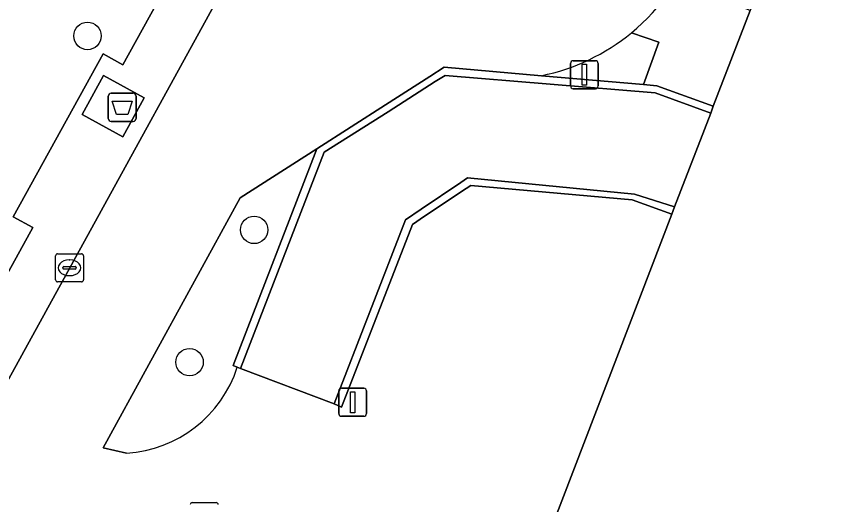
# Model space of a CAD drawing. Extents: x 159960 to 160866, y 382700 to 383354.
# Drawn here: x 160621.07 to 160650.26, y 383220.3 to 383237.71 of the extents above; entities that cross this region are included whole.
import ezdxf

# ---------------------------------------------------------------- set-up
doc = ezdxf.new("R2010")
doc.units = 0
for name, color, linetype in [('IMGEO_Afval_apart_plaats', 7, 'Continuous'), ('IMGEO_Boom', 7, 'Continuous'), ('IMGEO_Grasland_overig', 7, 'Continuous'), ('IMGEO_Groenvoorziening', 7, 'Continuous'), ('IMGEO_Kolk', 7, 'Continuous'), ('IMGEO_Lichtmast', 7, 'Continuous'), ('IMGEO_Muur', 7, 'Continuous'), ('IMGEO_Pand', 7, 'Continuous'), ('IMGEO_Rijbaan_lokaal_open', 7, 'Continuous'), ('IMGEO_Voetpad_gesloten', 7, 'Continuous'), ('IMGEO_Voetpad_open', 7, 'Continuous')]:
    doc.layers.add(name, color=color, linetype=linetype)

msp = doc.modelspace()

# ---------------------------------------------------------------- linework, layer by layer
at = {"layer": 'IMGEO_Afval_apart_plaats'}
for p, q in [((160624.354, 383234.065), (160624.354, 383234.865)), ((160624.354, 383234.865), (160624.354, 383234.065)), ((160624.454, 383234.965), (160625.244, 383234.965)), ((160625.244, 383234.965), (160624.454, 383234.965)), ((160625.344, 383234.865), (160625.344, 383234.065)), ((160625.344, 383234.065), (160625.344, 383234.865)), ((160625.244, 383233.965), (160624.454, 383233.965)), ((160624.454, 383233.965), (160625.244, 383233.965))]:
    msp.add_line(p, q, dxfattribs=at)
msp.add_lwpolyline([(160624.497, 383234.679), (160625.201, 383234.679), (160625.052, 383234.209), (160624.646, 383234.209), (160624.497, 383234.679)], dxfattribs=at)
for centre, start, end in [((160624.454, 383234.865), 90, 180), ((160624.454, 383234.865), 90, 180), ((160625.244, 383234.865), 0, 90), ((160625.244, 383234.865), 360, 90), ((160624.454, 383234.065), 180, 270), ((160624.454, 383234.065), 180, 270), ((160625.244, 383234.065), 270, 0), ((160625.244, 383234.065), 270, 0)]:
    msp.add_arc(centre, 0.1, start, end, dxfattribs=at)
at = {"layer": 'IMGEO_Boom'}
for centre in [(160623.614, 383237.009), (160629.556, 383230.094), (160627.253, 383225.382)]:
    msp.add_circle(centre, 0.489, dxfattribs=at)
at = {"layer": 'IMGEO_Grasland_overig'}
msp.add_lwpolyline([(160628.955, 383225.201), (160628.808, 383225.262), (160631.79, 383232.988), (160629.057, 383231.238), (160624.176, 383222.327), (160625.008, 383222.141)], dxfattribs=at)
msp.add_arc((160624.742, 383226.56), 4.427, 273.4438, 342.127, dxfattribs=at)
at = {"layer": 'IMGEO_Groenvoorziening'}
msp.add_lwpolyline([(160624.169, 383236.368), (160624.87, 383235.982), (160629.685, 383244.702), (160630.363, 383245.93), (160629.205, 383245.96), (160625.192, 383238.356), (160619.123, 383238.824), (160619.733, 383246.815), (160626.077, 383246.374), (160626.106, 383247.001), (160619.064, 383247.49), (160619.035, 383247.17), (160617.021, 383222.827), (160617.463, 383222.906), (160617.719, 383223.031), (160621.666, 383230.179), (160620.966, 383230.566)], close=True, dxfattribs=at)
msp.add_lwpolyline([(160639.8, 383235.593), (160643.441, 383235.277), (160643.984, 383236.791), (160643.01, 383237.121)], dxfattribs=at)
msp.add_arc((160638.341, 383242.794), 7.347, 281.4537, 309.4563, dxfattribs=at)
at = {"layer": 'IMGEO_Kolk'}
for p, q in [((160622.47, 383228.318), (160622.47, 383229.17)), ((160622.545, 383229.244), (160623.397, 383229.244)), ((160623.471, 383229.17), (160623.471, 383228.318)), ((160622.958, 383229.024), (160622.983, 383229.024)), ((160622.729, 383228.738), (160622.729, 383228.75)), ((160623.167, 383228.701), (160622.769, 383228.701)), ((160622.772, 383228.787), (160623.17, 383228.787)), ((160623.213, 383228.75), (160623.213, 383228.738)), ((160622.981, 383228.464), (160622.956, 383228.464)), ((160623.397, 383228.244), (160622.545, 383228.244)), ((160627.348, 383220.376), (160628.2, 383220.376))]:
    msp.add_line(p, q, dxfattribs=at)
for points in [[(160622.47, 383228.318), (160622.47, 383229.17)], [(160622.545, 383229.244), (160623.397, 383229.244)], [(160623.471, 383229.17), (160623.471, 383228.318)], [(160623.397, 383228.244), (160622.545, 383228.244)], [(160627.348, 383220.376), (160628.2, 383220.376)]]:
    msp.add_lwpolyline(points, dxfattribs=at)
for centre, radius, start, end in [((160622.547, 383229.168), 0.0765, 91.552, 178.448), ((160622.547, 383229.168), 0.0765, 91.552, 178.448), ((160623.395, 383229.168), 0.0765, 1.552, 88.448), ((160623.395, 383229.168), 0.0765, 1.552, 88.448), ((160622.769, 383228.747), 0.0403, 85.8775, 175.7526), ((160622.766, 383228.737), 0.0366, 178.938, 274.7102), ((160623.17, 383228.744), 0.043, 264.8664, 352.4533), ((160623.174, 383228.749), 0.0386, 1.7309, 96.639), ((160622.547, 383228.32), 0.0765, 181.552, 268.448), ((160622.547, 383228.32), 0.0765, 181.552, 268.448), ((160623.395, 383228.32), 0.0765, 271.552, 358.448), ((160623.395, 383228.32), 0.0765, 271.552, 358.448), ((160627.35, 383220.3), 0.0765, 91.552, 178.448), ((160627.35, 383220.3), 0.0765, 91.552, 178.448), ((160628.198, 383220.3), 0.0765, 1.552, 88.448), ((160628.198, 383220.3), 0.0765, 1.552, 88.448)]:
    msp.add_arc(centre, radius, start, end, dxfattribs=at)
for centre, major_axis, ratio, start_param, end_param in [((160622.957, 383228.744), (-0.387, 0.002), 0.722429, 4.712389, 7.853982), ((160622.982, 383228.744), (-0.39, 0.002), 0.717154, 1.570796, 4.712389)]:
    msp.add_ellipse(centre, major_axis=major_axis, ratio=ratio, start_param=start_param, end_param=end_param, dxfattribs=at)
at = {"layer": 'IMGEO_Lichtmast'}
for p, q in [((160640.836, 383235.228), (160640.836, 383236.028)), ((160640.836, 383236.028), (160640.836, 383235.228)), ((160640.936, 383236.128), (160641.726, 383236.128)), ((160641.726, 383236.128), (160640.936, 383236.128)), ((160641.826, 383236.028), (160641.826, 383235.228)), ((160641.826, 383235.228), (160641.826, 383236.028)), ((160641.726, 383235.128), (160640.936, 383235.128)), ((160640.936, 383235.128), (160641.726, 383235.128)), ((160632.572, 383223.553), (160632.572, 383224.353)), ((160632.572, 383224.353), (160632.572, 383223.553)), ((160632.672, 383224.453), (160633.462, 383224.453)), ((160633.462, 383224.453), (160632.672, 383224.453)), ((160633.562, 383224.353), (160633.562, 383223.553)), ((160633.562, 383223.553), (160633.562, 383224.353)), ((160633.462, 383223.453), (160632.672, 383223.453)), ((160632.672, 383223.453), (160633.462, 383223.453))]:
    msp.add_line(p, q, dxfattribs=at)
for points in [[(160641.256, 383236.003), (160641.406, 383236.003), (160641.406, 383235.253), (160641.256, 383235.253), (160641.256, 383236.003)], [(160632.992, 383224.328), (160633.142, 383224.328), (160633.142, 383223.578), (160632.992, 383223.578), (160632.992, 383224.328)]]:
    msp.add_lwpolyline(points, dxfattribs=at)
for centre, start, end in [((160640.936, 383236.028), 90, 180), ((160640.936, 383236.028), 90, 180), ((160641.726, 383236.028), 0, 90), ((160641.726, 383236.028), 360, 90), ((160640.936, 383235.228), 180, 270), ((160640.936, 383235.228), 180, 270), ((160641.726, 383235.228), 270, 0), ((160641.726, 383235.228), 270, 0), ((160632.672, 383224.353), 90, 180), ((160632.672, 383224.353), 90, 180), ((160633.462, 383224.353), 0, 90), ((160633.462, 383224.353), 360, 90), ((160632.672, 383223.553), 180, 270), ((160632.672, 383223.553), 180, 270), ((160633.462, 383223.553), 270, 0), ((160633.462, 383223.553), 270, 0)]:
    msp.add_arc(centre, 0.1, start, end, dxfattribs=at)
at = {"layer": 'IMGEO_Muur'}
for points in [[(160639.8, 383235.593), (160636.328, 383235.894), (160635.823, 383235.57), (160634.244, 383234.559), (160631.79, 383232.988), (160628.808, 383225.262), (160628.955, 383225.201), (160629.068, 383225.154), (160632.058, 383232.865), (160634.329, 383234.309), (160636.015, 383235.381), (160636.365, 383235.603), (160643.856, 383234.981), (160645.837, 383234.258), (160645.93, 383234.501), (160643.917, 383235.236), (160643.441, 383235.277)], [(160634.954, 383230.452), (160632.411, 383223.893), (160632.673, 383223.774), (160635.206, 383230.294), (160635.633, 383230.58), (160637.116, 383231.574), (160637.28, 383231.684), (160643.036, 383231.162), (160644.452, 383230.651), (160644.552, 383230.913), (160643.116, 383231.372), (160637.169, 383231.955), (160636.923, 383231.788), (160635.512, 383230.83)]]:
    msp.add_lwpolyline(points, close=True, dxfattribs=at)
at = {"layer": 'IMGEO_Pand'}
msp.add_lwpolyline([(160605.658, 383259.065), (160605.001, 383251.12), (160612.319, 383250.512), (160613.005, 383255.778), (160643.232, 383251.858), (160646.924, 383251.379), (160646.742, 383250), (160646.64, 383249.231), (160648.242, 383246.55), (160650.258, 383245.768), (160648.907, 383242.251), (160647.666, 383239.019), (160647.242, 383237.917), (160645.93, 383234.501), (160645.837, 383234.258), (160644.552, 383230.913), (160644.452, 383230.651), (160639.802, 383218.547)], dxfattribs=at)
at = {"layer": 'IMGEO_Rijbaan_lokaal_open'}
for points in [[(160632.722, 383246.461), (160619.282, 383222.044)], [(160625.008, 383222.141), (160624.176, 383222.327), (160629.057, 383231.238), (160631.79, 383232.988), (160634.244, 383234.559), (160635.823, 383235.57), (160636.328, 383235.894), (160639.8, 383235.593)], [(160635.442, 383214.503), (160633.988, 383215.039), (160633.998, 383215.153), (160634.322, 383218.99), (160639.802, 383218.547), (160644.452, 383230.651), (160643.036, 383231.162), (160637.28, 383231.684), (160637.116, 383231.574), (160635.633, 383230.58), (160635.206, 383230.294), (160632.673, 383223.774), (160632.411, 383223.893), (160629.068, 383225.154), (160628.955, 383225.201)]]:
    msp.add_lwpolyline(points, dxfattribs=at)
msp.add_lwpolyline([(160629.068, 383225.154), (160632.411, 383223.893), (160634.954, 383230.452), (160635.512, 383230.83), (160636.923, 383231.788), (160637.169, 383231.955), (160643.116, 383231.372), (160644.552, 383230.913), (160645.837, 383234.258), (160643.856, 383234.981), (160636.365, 383235.603), (160636.015, 383235.381), (160634.329, 383234.309), (160632.058, 383232.865)], close=True, dxfattribs=at)
for centre, radius, start, end in [((160638.328, 383242.807), 7.366, 309.4694, 341.451), ((160638.341, 383242.794), 7.347, 281.4537, 309.4563), ((160624.742, 383226.56), 4.427, 273.4438, 342.127)]:
    msp.add_arc(centre, radius, start, end, dxfattribs=at)
at = {"layer": 'IMGEO_Voetpad_gesloten'}
msp.add_lwpolyline([(160624.868, 383233.417), (160625.631, 383234.803), (160624.186, 383235.599), (160623.423, 383234.213)], close=True, dxfattribs=at)
at = {"layer": 'IMGEO_Voetpad_open'}
for points in [[(160631.128, 383247.315), (160630.424, 383246.04), (160630.363, 383245.93), (160629.685, 383244.702), (160624.87, 383235.982), (160624.169, 383236.368), (160620.966, 383230.566), (160621.666, 383230.179), (160617.719, 383223.031), (160617.463, 383222.906), (160617.021, 383222.827), (160616.978, 383222.309), (160616.927, 383220.983)], [(160619.282, 383222.044), (160632.722, 383246.461)], [(160643.01, 383237.121), (160643.984, 383236.791), (160643.441, 383235.277), (160643.917, 383235.236), (160645.93, 383234.501), (160647.242, 383237.917), (160645.211, 383238.72), (160645.651, 383239.836), (160647.666, 383239.019)]]:
    msp.add_lwpolyline(points, dxfattribs=at)
msp.add_lwpolyline([(160624.868, 383233.417), (160623.423, 383234.213), (160624.186, 383235.599), (160625.631, 383234.803)], close=True, dxfattribs=at)
msp.add_arc((160638.328, 383242.807), 7.366, 309.4694, 341.451, dxfattribs=at)

doc.saveas('drawing.dxf')
